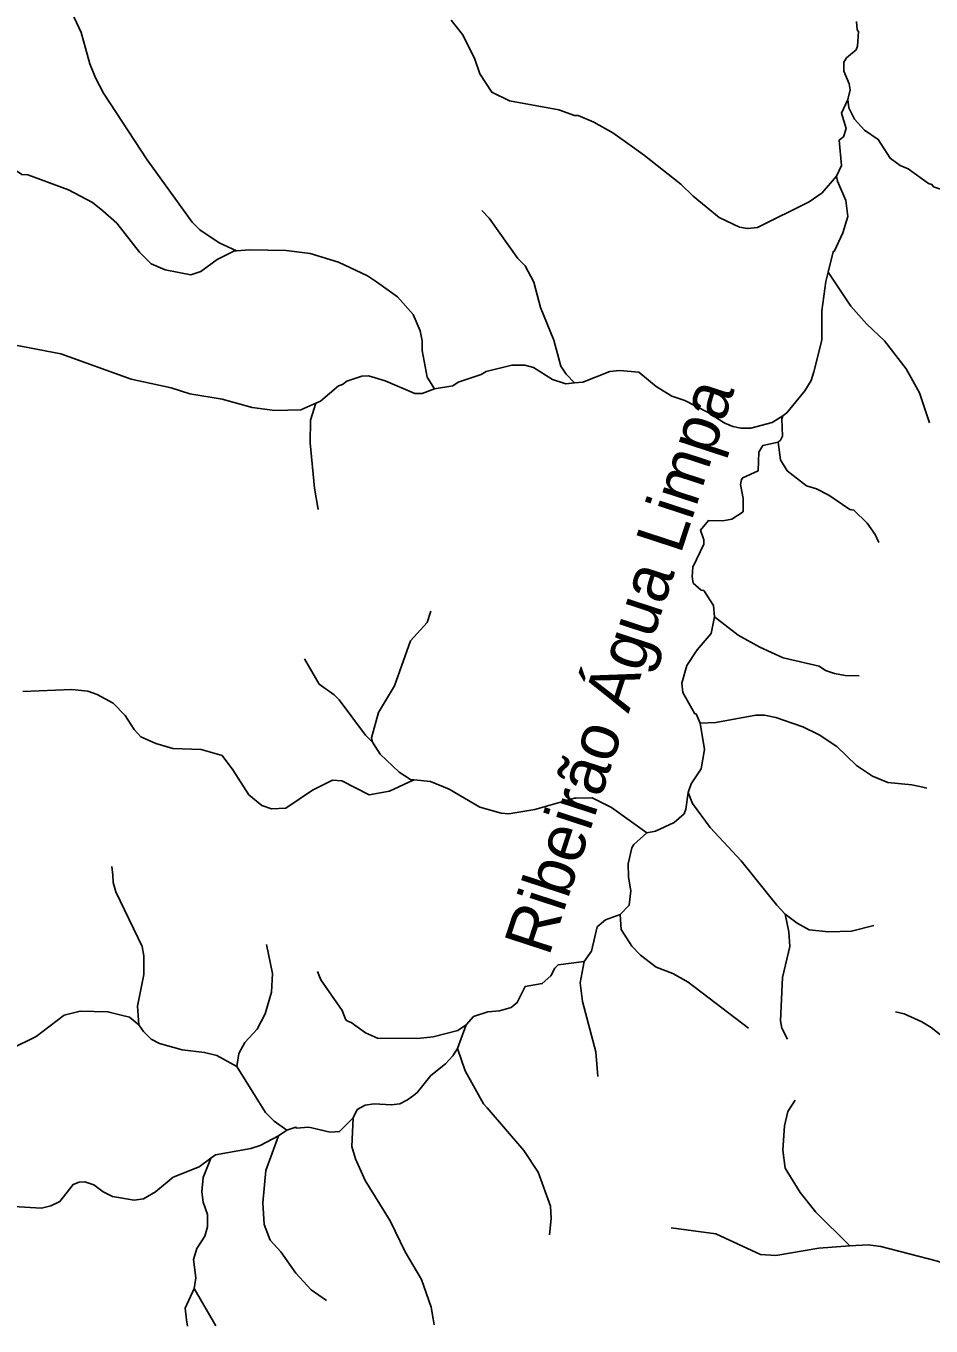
# Model space of a CAD drawing. Extents: x 393 to 446.6, y 8175.5 to 8231.
# Drawn here: x 408.21 to 411.99, y 8175.54 to 8180.98 of the extents above; entities that cross this region are included whole.
import ezdxf
from ezdxf.enums import TextEntityAlignment as Align

# ---------------------------------------------------------------- set-up
doc = ezdxf.new("R2010")
doc.units = 0
doc.header["$LTSCALE"] = 0.064
doc.linetypes.add('LONG_DASHED', pattern=[7.5, 6, -1.5])
doc.layers.add('61', color=7, linetype='Continuous')
doc.layers.add('7', color=7, linetype='Continuous', lineweight=25)
doc.layers.add('9', color=7, linetype='LONG_DASHED', lineweight=25)

msp = doc.modelspace()

# ---------------------------------------------------------------- linework, layer by layer
at = {"layer": '7'}
for p, q in [((410.0102, 8176.7009), (410.0463, 8176.8009)), ((409.2624, 8176.3359), (409.2961, 8176.3603)), ((409.0002, 8175.5418), (408.9087, 8175.6986))]:
    msp.add_line(p, q, dxfattribs=at)
for points in [[(409.9839, 8181.0017), (410.0308, 8180.942), (410.0808, 8180.8419), (410.1034, 8180.7773), (410.1535, 8180.6997), (410.2278, 8180.6642), (410.4345, 8180.627), (410.4991, 8180.6028), (410.5152, 8180.6028), (410.5798, 8180.5754), (410.6606, 8180.5302), (410.742, 8180.4716), (410.793, 8180.4349), (410.9448, 8180.3154), (410.9964, 8180.2653), (411.1046, 8180.1765), (411.1902, 8180.1361), (411.2225, 8180.1297), (411.2645, 8180.1345), (411.4809, 8180.2411), (411.5358, 8180.2799), (411.5953, 8180.3487)], [(411.6422, 8180.6701), (411.6526, 8180.7097), (411.6488, 8180.7353), (411.6262, 8180.7886), (411.6262, 8180.8257), (411.6375, 8180.8434), (411.6779, 8180.8774), (411.6827, 8180.8919), (411.6875, 8180.9533), (411.6811, 8180.9614), (411.6795, 8180.9952)], [(411.5953, 8180.3487), (411.6165, 8180.3929), (411.6068, 8180.4995), (411.6246, 8180.514), (411.6359, 8180.548), (411.6165, 8180.6125), (411.6422, 8180.6701)], [(412.3247, 8180.3012), (412.2302, 8180.2815), (412.1753, 8180.2808), (412.1042, 8180.2799), (412.0655, 8180.2831), (412.0009, 8180.3041), (411.9944, 8180.3138), (411.9798, 8180.3186), (411.8943, 8180.38), (411.862, 8180.3929), (411.82, 8180.4236), (411.7699, 8180.5027), (411.7118, 8180.5415), (411.6698, 8180.5867), (411.6472, 8180.6351), (411.6422, 8180.6701)], [(411.5599, 8179.9472), (411.581, 8180.0328), (411.5874, 8180.0361), (411.6214, 8180.112), (411.6423, 8180.1798), (411.6343, 8180.2476), (411.5988, 8180.3283), (411.5953, 8180.3487)], [(411.3711, 8179.347), (411.3872, 8179.3595), (411.4631, 8179.4515), (411.4889, 8179.4951), (411.5002, 8179.5306), (411.5342, 8179.6631), (411.5342, 8179.7858), (411.5503, 8179.9085), (411.5599, 8179.9472)], [(411.9837, 8179.317), (411.9427, 8179.4434), (411.8862, 8179.5436), (411.7957, 8179.6598), (411.7215, 8179.7308), (411.6553, 8179.8052), (411.5599, 8179.9472)], [(411.3513, 8179.2364), (411.3617, 8179.2457), (411.3687, 8179.262), (411.3664, 8179.3342), (411.3711, 8179.347)], [(411.0853, 8178.5067), (411.0804, 8178.5537), (411.04, 8178.6166), (411.0288, 8178.6182), (410.9964, 8178.6473), (410.9916, 8178.6748), (410.9948, 8178.7136), (411.04, 8178.8104), (411.04, 8178.8282), (411.0271, 8178.8686), (411.0594, 8178.9089), (411.1192, 8178.9073), (411.1579, 8178.9154), (411.2047, 8178.9461), (411.2047, 8179.001), (411.1934, 8179.0591), (411.1983, 8179.0801), (411.2031, 8179.0882), (411.2677, 8179.1172), (411.2709, 8179.1948), (411.2871, 8179.2222), (411.3513, 8179.2364)], [(411.7729, 8178.8166), (411.757, 8178.8508), (411.7231, 8178.8976), (411.6682, 8178.9525), (411.6504, 8178.9557), (411.5632, 8179.0155), (411.5116, 8179.0413), (411.4696, 8179.0542), (411.3888, 8179.1172), (411.3614, 8179.1625), (411.3513, 8179.2364)], [(411.0245, 8178.0618), (411.0082, 8178.1002), (411.0029, 8178.1015), (410.9528, 8178.1904), (410.948, 8178.2291), (410.969, 8178.3034), (411.0126, 8178.368), (411.0707, 8178.4374), (411.0853, 8178.5067)], [(411.6901, 8178.2602), (411.6311, 8178.2614), (411.5875, 8178.2694), (411.5487, 8178.2824), (411.5229, 8178.3001), (411.3727, 8178.3357), (411.2742, 8178.3793), (411.1838, 8178.4293), (411.0853, 8178.5067)], [(410.9751, 8177.7719), (410.9879, 8177.808), (411.0287, 8177.8706), (411.0432, 8177.9514), (411.0245, 8178.0618)], [(411.9732, 8177.7899), (411.9565, 8177.7936), (411.9103, 8177.8039), (411.8103, 8177.8141), (411.7457, 8177.8399), (411.6795, 8177.8851), (411.5971, 8177.9643), (411.5229, 8178.0127), (411.4551, 8178.0466), (411.342, 8178.0854), (411.2936, 8178.095), (411.2581, 8178.095), (411.0901, 8178.0644), (411.0245, 8178.0618)], [(410.8027, 8177.6032), (410.8382, 8177.6106), (410.9157, 8177.6461), (410.9577, 8177.6833), (410.9657, 8177.7027), (410.9751, 8177.7719)], [(411.3806, 8177.2638), (411.3452, 8177.3006), (411.1967, 8177.4863), (411.0675, 8177.6252), (410.9932, 8177.7253), (410.9751, 8177.7719)], [(410.6902, 8177.2623), (410.7284, 8177.3006), (410.7348, 8177.3604), (410.7251, 8177.4185), (410.7235, 8177.4734), (410.7397, 8177.5412), (410.7477, 8177.5541), (410.8027, 8177.6032)], [(408.5656, 8177.463), (408.5685, 8177.4268), (408.571, 8177.3959), (408.5823, 8177.3571), (408.6921, 8177.1278), (408.6986, 8177.0891), (408.6986, 8177.0116), (408.6727, 8176.8792), (408.6781, 8176.7999)], [(410.5396, 8177.0659), (410.5701, 8177.1084), (410.5943, 8177.2102), (410.6299, 8177.2392), (410.6902, 8177.2623)], [(411.2274, 8176.7865), (410.9755, 8176.9792), (410.9109, 8177.0148), (410.8414, 8177.0422), (410.7752, 8177.0923), (410.7397, 8177.1294), (410.6944, 8177.1989), (410.6902, 8177.2623)], [(411.3907, 8176.7413), (411.3662, 8176.7871), (411.3614, 8176.8178), (411.3694, 8176.9986), (411.4001, 8177.1278), (411.3953, 8177.1892), (411.3806, 8177.2638)], [(411.7508, 8177.2158), (411.6585, 8177.1924), (411.5616, 8177.1892), (411.4809, 8177.1972), (411.4308, 8177.2263), (411.3806, 8177.2638)], [(409.2122, 8177.1359), (409.2363, 8177.0148), (409.2331, 8176.9373), (409.2056, 8176.8469), (409.1733, 8176.7823), (409.1216, 8176.7273), (409.0958, 8176.6805), (409.088, 8176.627)], [(410.0463, 8176.8009), (410.0776, 8176.8355), (410.1374, 8176.8549), (410.1858, 8176.8597), (410.2343, 8176.8727), (410.2601, 8176.8936), (410.294, 8176.9615), (410.3651, 8176.9728), (410.4006, 8177.0051), (410.4167, 8177.0374), (410.4312, 8177.0519), (410.5396, 8177.0659)], [(410.5971, 8176.5852), (410.5895, 8176.687), (410.533, 8176.8985), (410.5233, 8176.976), (410.5396, 8177.0659)], [(409.4254, 8177.023), (409.4394, 8176.9892), (409.5286, 8176.8598), (409.5415, 8176.8242), (409.548, 8176.8177), (409.5662, 8176.8107), (409.6255, 8176.7677), (409.6756, 8176.7451), (409.8435, 8176.7435), (409.9081, 8176.7499), (410.0114, 8176.7774), (410.0463, 8176.8009)], [(407.8439, 8176.6874), (407.8695, 8176.6746), (407.9219, 8176.6627), (407.9736, 8176.6531), (408.0123, 8176.6531), (408.0931, 8176.6789), (408.1318, 8176.6999), (408.1447, 8176.6999), (408.2481, 8176.7515), (408.3659, 8176.8404), (408.4322, 8176.8581), (408.5484, 8176.8549), (408.5979, 8176.8425), (408.6389, 8176.8323), (408.6781, 8176.7999)], [(411.8416, 8176.8542), (411.8788, 8176.8472), (411.9524, 8176.8129), (411.9912, 8176.7887), (412.1429, 8176.6692), (412.2754, 8176.6805), (412.4046, 8176.6482), (412.4433, 8176.645), (412.6322, 8176.5965), (412.7501, 8176.5465), (412.9522, 8176.5187)], [(408.6781, 8176.7999), (408.6967, 8176.772), (408.7293, 8176.7402), (408.7648, 8176.7225), (408.8585, 8176.6966), (408.9521, 8176.6853), (409.0038, 8176.6724), (409.088, 8176.627)], [(409.5747, 8176.4116), (409.591, 8176.4465), (409.6239, 8176.4641), (409.6626, 8176.4706), (409.7337, 8176.4657), (409.7692, 8176.4706), (409.8015, 8176.4867), (409.8313, 8176.5096), (409.8435, 8176.519), (409.8984, 8176.5885), (409.9598, 8176.6369), (409.9904, 8176.6708), (410.0102, 8176.7009)], [(410.3946, 8175.9228), (410.4022, 8175.991), (410.399, 8176.0427), (410.3473, 8176.1848), (410.2875, 8176.2752), (410.1348, 8176.4529), (410.1196, 8176.4706), (410.0421, 8176.6079), (410.0102, 8176.7009)], [(409.088, 8176.627), (409.1653, 8176.5015), (409.2072, 8176.4335), (409.2444, 8176.3979), (409.2961, 8176.3603)], [(409.2961, 8176.3603), (409.3346, 8176.3731), (409.3364, 8176.3688), (409.3881, 8176.3721), (409.4786, 8176.3511), (409.5173, 8176.3543), (409.5747, 8176.4116)], [(409.9133, 8175.5457), (409.9088, 8175.5718), (409.9006, 8175.6196), (409.8596, 8175.7359), (409.7918, 8175.8521), (409.7288, 8175.9813), (409.6238, 8176.1493), (409.5835, 8176.2397), (409.5689, 8176.2914), (409.5747, 8176.4116)], [(408.9795, 8176.2434), (408.9989, 8176.2574), (409.1459, 8176.2832), (409.1847, 8176.2962), (409.2624, 8176.3359)], [(409.4623, 8175.6484), (409.3978, 8175.6922), (409.3348, 8175.7617), (409.2718, 8175.8521), (409.2266, 8175.9006), (409.2024, 8175.9652), (409.1959, 8176.0556), (409.2088, 8176.1912), (409.2624, 8176.3359)], [(408.1544, 8176.041), (408.2707, 8176.0346), (408.3094, 8176.0443), (408.3482, 8176.062), (408.4031, 8176.1331), (408.4289, 8176.1428), (408.4515, 8176.1444), (408.4903, 8176.1315), (408.5291, 8176.1024), (408.5678, 8176.083), (408.6582, 8176.0669), (408.697, 8176.0733), (408.747, 8176.1024), (408.8213, 8176.1638), (408.9295, 8176.2074), (408.9795, 8176.2434)], [(408.9087, 8175.6986), (408.9166, 8175.7423), (408.9069, 8175.8198), (408.9198, 8175.865), (408.9537, 8175.9167), (408.965, 8175.9555), (408.965, 8176.0072), (408.9472, 8176.0588), (408.9408, 8176.1024), (408.9472, 8176.1622), (408.9778, 8176.2392), (408.9795, 8176.2434)], [(408.8812, 8175.5413), (408.8778, 8175.5676), (408.8714, 8175.6164), (408.9087, 8175.6986)]]:
    msp.add_lwpolyline(points, dxfattribs=at)
at = {"layer": '9'}
for points in [[(408.2726, 8181.2111), (408.3143, 8181.1809), (408.3595, 8181.1164), (408.437, 8180.95), (408.4725, 8180.8192), (408.4968, 8180.7595), (408.5306, 8180.6965), (408.7131, 8180.4172), (408.9004, 8180.1572), (408.9327, 8180.1249), (409.0135, 8180.0699), (409.086, 8180.0367)], [(408.1266, 8180.3794), (408.1706, 8180.3687), (408.1883, 8180.3558), (408.2142, 8180.3542), (408.3837, 8180.2912), (408.4838, 8180.2395), (408.5274, 8180.204), (408.5856, 8180.1523), (408.6808, 8180.0312), (408.7293, 8179.9828), (408.7874, 8179.9569), (408.8956, 8179.9359), (408.9376, 8179.9504), (409.0054, 8180.0005), (409.0779, 8180.0361), (409.086, 8180.0367)], [(410.1127, 8180.2052), (410.143, 8180.1738), (410.2633, 8180.0054), (410.294, 8179.9747), (410.3295, 8179.9052), (410.357, 8179.8003), (410.4135, 8179.6631), (410.4425, 8179.5549), (410.4649, 8179.5212), (410.4651, 8179.5209), (410.4996, 8179.4844)], [(409.086, 8180.0367), (409.141, 8180.0409), (409.2945, 8180.0377), (409.3946, 8180.0263), (409.5124, 8179.9892), (409.6336, 8179.9327), (409.6723, 8179.9068), (409.7595, 8179.8439), (409.8257, 8179.7712), (409.8548, 8179.7018), (409.8628, 8179.6598), (409.8629, 8179.6194), (409.8838, 8179.508), (409.9145, 8179.4594)], [(408.0712, 8179.6502), (408.1552, 8179.6444), (408.3514, 8179.6065), (408.6453, 8179.4999), (408.8133, 8179.4644), (408.8908, 8179.4386), (409.0264, 8179.4159), (409.1524, 8179.3821), (409.246, 8179.3691), (409.3558, 8179.3724), (409.4183, 8179.4004)], [(409.9145, 8179.4594), (409.9904, 8179.4725), (410.013, 8179.487), (410.1099, 8179.5193), (410.1309, 8179.5322), (410.2375, 8179.5581), (410.2924, 8179.5581), (410.3279, 8179.5484), (410.407, 8179.4983), (410.451, 8179.4845), (410.4636, 8179.4805), (410.4996, 8179.4844)], [(410.4996, 8179.4844), (410.5342, 8179.4881), (410.6477, 8179.5322), (410.688, 8179.5371), (410.7688, 8179.529), (410.8414, 8179.4693), (410.906, 8179.4289), (410.9609, 8179.4111), (411.0562, 8179.3627), (411.1209, 8179.3209), (411.1289, 8179.3158), (411.1612, 8179.3029), (411.1951, 8179.2949), (411.237, 8179.2949), (411.3259, 8179.3191), (411.3711, 8179.347)], [(409.4183, 8179.4004), (409.4371, 8179.4088), (409.5124, 8179.4725), (409.5302, 8179.4773), (409.548, 8179.4919), (409.611, 8179.5128), (409.6384, 8179.5145), (409.7079, 8179.4935), (409.8322, 8179.4402), (409.862, 8179.4408), (409.9145, 8179.4594)], [(409.4271, 8178.9552), (409.4119, 8179.045), (409.3946, 8179.2335), (409.3962, 8179.3287), (409.4179, 8179.3992), (409.4183, 8179.4004)], [(409.8983, 8178.5295), (409.8838, 8178.4826), (409.8144, 8178.4067), (409.7466, 8178.2178), (409.6804, 8178.1064), (409.651, 8178.0008), (409.6545, 8177.9821)], [(409.3704, 8178.3307), (409.4317, 8178.2243), (409.4947, 8178.1806), (409.5157, 8178.1596), (409.6255, 8178.0111), (409.6545, 8177.9821)], [(408.1932, 8178.1936), (408.3982, 8178.2033), (408.4645, 8178.1952), (408.5032, 8178.1822), (408.571, 8178.1451), (408.6211, 8178.0934), (408.6582, 8178.0353), (408.6857, 8178.0046), (408.7487, 8177.9772), (408.8197, 8177.9562), (408.9392, 8177.9513), (409.0264, 8177.9271), (409.0716, 8177.8674), (409.1378, 8177.7624), (409.1927, 8177.7172), (409.2331, 8177.7043), (409.2928, 8177.7059), (409.4042, 8177.7818), (409.4882, 8177.8238), (409.527, 8177.8205), (409.6416, 8177.7624), (409.7256, 8177.777), (409.8244, 8177.8229), (409.8285, 8177.8248)], [(409.6545, 8177.9821), (409.6872, 8177.932), (409.7666, 8177.8573), (409.8139, 8177.8264), (409.8285, 8177.8248)], [(409.8285, 8177.8248), (409.8968, 8177.8173), (409.9759, 8177.7866), (410.1035, 8177.7108), (410.1923, 8177.6849), (410.2246, 8177.6833), (410.3344, 8177.701), (410.4991, 8177.7479), (410.5072, 8177.7481), (410.5734, 8177.7495), (410.6541, 8177.7091), (410.8027, 8177.6032)], [(411.4217, 8176.4854), (411.3921, 8176.4383), (411.3775, 8176.3786), (411.3711, 8176.2768), (411.3807, 8176.2009), (411.4437, 8176.0992), (411.5083, 8176.0169), (411.648, 8175.8788), (411.651, 8175.8758)], [(410.9041, 8175.9512), (411.0901, 8175.9264), (411.2774, 8175.8408), (411.342, 8175.836), (411.5213, 8175.8667), (411.651, 8175.8758)], [(411.651, 8175.8758), (411.7279, 8175.8812), (411.7812, 8175.8731), (412.017, 8175.8117), (412.0816, 8175.7891), (412.1914, 8175.7229), (412.2366, 8175.6487), (412.2698, 8175.5554)]]:
    msp.add_lwpolyline(points, dxfattribs=at)

# ---------------------------------------------------------------- texts
at = {"layer": '61'}
msp.add_text('Ribeirão Água Limpa', height=0.2, rotation=71.878, dxfattribs=at).set_placement((410.781, 8178.2698), align=Align.CENTER)

doc.saveas('drawing.dxf')
